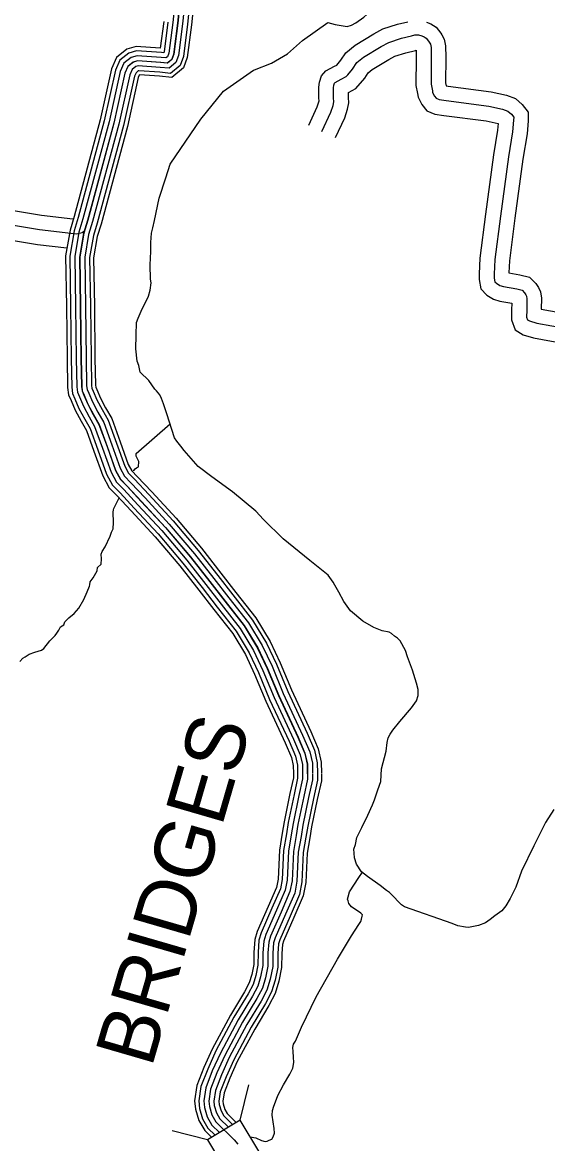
# Model space of a CAD drawing. Extents: x 1551132 to 1791609, y 378168 to 563823.
# Drawn here: x 1608508 to 1611785, y 458882 to 465886 of the extents above; entities that cross this region are included whole.
import ezdxf

# ---------------------------------------------------------------- set-up
doc = ezdxf.new("R2010")
doc.units = 0
for name, color, linetype in [('DESIGN - ROW - Right-of-Way and Easement Labels', 7, 'Continuous'), ('DESIGN - TRANSPORTATION - Text', 7, 'Continuous'), ('SURVEY - CONTOURS - Index with Text', 7, 'Continuous'), ('SURVEY - DRAINAGE - Storm Sewer', 7, 'Continuous'), ('SURVEY - PROPERTY - Owners', 7, 'Continuous')]:
    doc.layers.add(name, color=color, linetype=linetype)

msp = doc.modelspace()

# ---------------------------------------------------------------- linework, layer by layer
at = {"layer": 'DESIGN - TRANSPORTATION - Text'}
for points in [[(1610413.994, 465885.123), (1610459.91, 465872.831), (1610509.867, 465864.297), (1610533.842, 465860.039), (1610561.933, 465867.764), (1610588.107, 465883.523), (1610638.489, 465919.074), (1610731.362, 466002.293), (1610773.761, 466039.927), (1610789.811, 466068.628), (1610800.26, 466089.762), (1610806.544, 466117.754), (1610796.986, 466163.947), (1610784.011, 466270.3), (1610776.828, 466354.544), (1610772.02, 466476.847), (1610769.878, 466508.873)], [(1609429.834, 464999.641), (1609620.921, 465280.807), (1609763.484, 465455.828), (1609948.913, 465587.19), (1609956.705, 465589.948), (1610063.177, 465630.933), (1610162.017, 465689.184), (1610255.981, 465773.453), (1610413.994, 465885.123)], [(1610891.605, 460361.513), (1610873.722, 460373.163), (1610855.889, 460391.388), (1610824.198, 460425.789), (1610811.823, 460438.998), (1610798.424, 460450.107), (1610780.524, 460462.315), (1610740.817, 460494.791), (1610661.294, 460549.726), (1610623.57, 460580.177), (1610592.02, 460628.603), (1610580.379, 460666.804), (1610578.671, 460696.888), (1610576.904, 460720.955), (1610587.204, 460750.906), (1610595.645, 460794.907), (1610626.27, 460856.725), (1610663.052, 460934.502), (1610691.693, 460998.337), (1610705.86, 461028.98), (1610726.634, 461092.173), (1610745.15, 461144.091), (1610747.934, 461224.227), (1610777.025, 461334.146), (1610783.558, 461388.198), (1610790.849, 461417.773), (1610802.074, 461440.107), (1610820.324, 461463.975), (1610862.898, 461519.643), (1610935.78, 461605.07), (1610966.229, 461648.846), (1610976.545, 461680.805), (1610976.72, 461698.839), (1610976.92, 461718.881), (1610967.304, 461759.057), (1610942.071, 461839.485), (1610910.855, 461921.978), (1610899.239, 461962.188), (1610865.806, 462022.656), (1610847.949, 462038.873), (1610830.074, 462053.09), (1610810.216, 462069.324), (1610796.291, 462077.482), (1610752.342, 462085.958), (1610700.502, 462106.533), (1610632.837, 462145.317), (1610555.414, 462210.252), (1610513.956, 462268.795), (1610482.507, 462327.247), (1610456.9, 462369.598), (1610447.091, 462389.74), (1610415.484, 462432.15), (1610302.312, 462525.519), (1610135.507, 462659.514), (1610012.61, 462781.034), (1609965.086, 462833.635), (1609818.148, 462953.405), (1609688.976, 463046.932), (1609603.67, 463111.217), (1609516.455, 463211.053), (1609496.714, 463239.312), (1609470.998, 463269.646), (1609457.199, 463291.83), (1609408.617, 463440.642), (1609389.217, 463502.969), (1609375.534, 463537.178), (1609365.751, 463559.328), (1609343.985, 463585.604), (1609334.077, 463595.729), (1609296.569, 463648.231), (1609243.046, 463700.89), (1609233.446, 463743.075), (1609223.696, 463769.234), (1609216.455, 463847.469), (1609217.271, 463931.63), (1609220.055, 464011.765), (1609230.321, 464037.716), (1609254.921, 464097.584), (1609277.362, 464141.444), (1609293.703, 464175.344), (1609305.828, 464214.304), (1609310.536, 464259.347), (1609306.744, 464281.431), (1609305.628, 464371.625), (1609308.453, 464455.768), (1609308.995, 464511.878), (1609313.569, 464569.955), (1609321.886, 464601.939), (1609332.344, 464647.923), (1609361.727, 464787.91), (1609403.001, 464915.747), (1609429.834, 464999.641)], [(1609198.355, 463089.241), (1609204.704, 463089.158), (1609210.813, 463097.1), (1609218.904, 463103), (1609233.02, 463110.833), (1609233.429, 463142.901), (1609221.754, 463169.126), (1609217.854, 463177.202), (1609217.954, 463185.219), (1609218.062, 463193.235), (1609429.066, 463378.015)], [(1608929.152, 462373.114), (1608931.394, 462391.131), (1608949.743, 462416.94), (1608974.334, 462460.716), (1608976.601, 462480.742), (1608998.909, 462502.492), (1609001.317, 462534.535), (1608999.709, 462564.636), (1609005.917, 462580.586), (1609024.325, 462610.412), (1609055.208, 462676.155), (1609063.549, 462702.114), (1609073.824, 462722.023), (1609076.341, 462762.082), (1609075.166, 462826.259), (1609075.349, 462840.293), (1609077.474, 462850.293), (1609111.598, 462916.02)], [(1608492.462, 461893.834), (1608510.737, 461913.635), (1608524.878, 461923.469), (1608549.111, 461939.177), (1608585.327, 461952.728), (1608627.526, 461964.178), (1608641.675, 461974.012), (1608678.358, 462023.638), (1608712.807, 462055.255), (1608723.023, 462071.156), (1608735.265, 462089.031), (1608745.556, 462110.949), (1608765.739, 462122.707), (1608771.972, 462140.666), (1608798.338, 462166.375), (1608830.729, 462194.001), (1608859.204, 462227.702), (1608891.928, 462281.386), (1608912.569, 462329.229), (1608927.052, 462365.122), (1608929.152, 462373.114)], [(1611824.933, 460969.096), (1611772.101, 460887.477), (1611698.636, 460741.931), (1611623.046, 460584.386), (1611586.047, 460484.566), (1611551.323, 460412.773), (1611524.857, 460366.955), (1611500.549, 460337.146), (1611456.208, 460305.537), (1611426.326, 460281.369), (1611397.743, 460262.052), (1611353.544, 460244.468), (1611313.436, 460236.868), (1611291.387, 460233.093), (1611273.379, 460233.276), (1611225.422, 460241.793), (1611189.539, 460256.193), (1610891.605, 460361.513)], [(1609929.993, 458923.733), (1609963.517, 458917.891), (1609999.35, 458901.366), (1610021.891, 458894.682), (1610035.332, 458896.874), (1610047.424, 458902.724), (1610065.173, 458910.341), (1610071.732, 458924.45), (1610080.048, 458948.392), (1610078.415, 458976.484), (1610065.482, 459060.87), (1610067.848, 459088.904), (1610076.215, 459116.863), (1610086.565, 459142.789), (1610101.089, 459182.69), (1610138.005, 459250.358), (1610176.896, 459315.993), (1610195.412, 459353.836), (1610201.879, 459389.837), (1610200.287, 459421.938), (1610196.754, 459458.08), (1610195.062, 459482.156), (1610199.346, 459504.157), (1610211.595, 459522.032), (1610248.769, 459609.751), (1610341.317, 459798.964), (1610474.498, 460033.746), (1610562.496, 460180.916), (1610607.445, 460250.485), (1610619.719, 460270.368), (1610623.903, 460284.344), (1610628.136, 460302.328), (1610630.269, 460312.328), (1610620.386, 460322.487), (1610560.821, 460361.387), (1610545.055, 460381.655), (1610541.288, 460399.747), (1610537.413, 460409.822), (1610541.596, 460423.806), (1610550.021, 460455.765), (1610607.237, 460545.217), (1610630.161, 460578.685)]]:
    msp.add_lwpolyline(points, dxfattribs=at)
at = {"layer": 'SURVEY - CONTOURS - Index with Text'}
for points in [[(1609494.033, 466348.651), (1609445.909, 465884.881), (1609421.809, 465694.651), (1609413.451, 465671.942), (1609403.676, 465663.9), (1609374.01, 465667.133), (1609223.656, 465677.542), (1609186.298, 465666.6), (1609141.182, 465630.474), (1609118.258, 465578.873), (1609049.109, 465264.614), (1608885.763, 464658.723), (1608860.263, 464575.855), (1608834.389, 464423.776), (1608839.155, 464111.426), (1608842.913, 463786.592), (1608846.688, 463610.346), (1608851.13, 463576.095), (1608864.479, 463546.119), (1608888.27, 463488.535), (1608924.411, 463422.266), (1608958.552, 463361.648), (1609007.934, 463227.236), (1609060.899, 463075.949), (1609095.524, 463013.464), (1609139.723, 462968.08), (1609228.412, 462872.952), (1609378.133, 462711.115), (1609533.255, 462527.577), (1609653.135, 462374.106), (1609747.774, 462252.553), (1609866.913, 462100.024), (1609949.536, 461963.479), (1610009.001, 461838.517), (1610078.9, 461669.338), (1610199.838, 461408.998), (1610241.346, 461311.212), (1610255.145, 461250.827), (1610255.579, 461195.584)], [(1609523.716, 466344.718), (1609475.533, 465880.389), (1609450.942, 465686.309), (1609438.467, 465652.408), (1609412.118, 465630.724), (1609370.085, 465635.307), (1609225.872, 465645.291), (1609199.714, 465637.632), (1609165.274, 465610.048), (1609146.682, 465568.206), (1609078.05, 465256.306), (1608914.379, 464649.19), (1608889.313, 464567.721), (1608864.255, 464420.451), (1608868.98, 464110.901), (1608872.738, 463786.159), (1608876.471, 463611.738), (1608880.112, 463583.629), (1608891.795, 463557.411), (1608915.111, 463500.968), (1608950.352, 463436.35), (1608985.61, 463373.74), (1609035.942, 463236.761), (1609088.115, 463087.733), (1609119.448, 463031.181), (1609160.989, 462988.53), (1609249.953, 462893.111), (1609400.183, 462730.715), (1609556.137, 462546.194), (1609676.401, 462392.232), (1609771.041, 462270.678), (1609891.304, 462116.708), (1609975.686, 461977.263), (1610036.167, 461850.168), (1610106.116, 461680.855), (1610226.996, 461420.648), (1610269.778, 461319.854), (1610284.945, 461253.502), (1610285.428, 461191.826)], [(1609524.891, 466345.659), (1609476.708, 465881.331), (1609452.117, 465687.251), (1609439.642, 465653.35), (1609413.293, 465631.666), (1609371.26, 465636.249), (1609227.047, 465646.233), (1609200.889, 465638.574), (1609166.449, 465610.99), (1609147.857, 465569.147), (1609079.225, 465257.247), (1608915.554, 464650.132), (1608890.488, 464568.663), (1608865.43, 464421.392), (1608870.155, 464111.843), (1608873.913, 463787.101), (1608877.646, 463612.68), (1608881.287, 463584.57), (1608892.97, 463558.353), (1608916.286, 463501.91), (1608951.527, 463437.292), (1608986.785, 463374.682), (1609037.117, 463237.703), (1609089.29, 463088.674), (1609120.623, 463032.123), (1609162.164, 462989.472), (1609251.128, 462894.053), (1609401.358, 462731.657), (1609557.312, 462547.135), (1609677.576, 462393.173), (1609772.216, 462271.62), (1609892.479, 462117.65), (1609976.861, 461978.204), (1610037.342, 461851.109), (1610107.291, 461681.797), (1610228.171, 461421.59), (1610270.953, 461320.796), (1610286.12, 461254.444), (1610286.869, 461158.233), (1610263.403, 461050.322), (1610227.046, 460876.451), (1610216.104, 460806.449), (1610198.755, 460706.471), (1610190.355, 460524.2), (1610177.43, 460456.231), (1610121.631, 460328.72), (1610055.499, 460177.299), (1610045.008, 460141.373), (1610040.1, 460073.288), (1610039.025, 459991.128), (1610024.025, 459917.176), (1610005.142, 459853.299), (1609970.201, 459787.639), (1609882.078, 459640.527), (1609771.106, 459433.604), (1609721.557, 459324.043), (1609682.141, 459222.366), (1609671.141, 459148.355), (1609674.708, 459114.238), (1609690.057, 459061.92), (1609715.54, 459017.477), (1609828.346, 458905.699), (1609852.053, 458879.315)], [(1609524.891, 466345.659), (1609476.708, 465881.331), (1609452.117, 465687.251), (1609439.642, 465653.35), (1609413.293, 465631.666), (1609371.26, 465636.249), (1609227.047, 465646.233), (1609200.889, 465638.574), (1609166.449, 465610.99), (1609147.857, 465569.147), (1609079.225, 465257.247), (1608915.554, 464650.132), (1608890.488, 464568.663), (1608865.43, 464421.392), (1608870.155, 464111.843), (1608873.913, 463787.101), (1608877.646, 463612.68), (1608881.287, 463584.57), (1608892.97, 463558.353), (1608916.286, 463501.91), (1608951.527, 463437.292), (1608986.785, 463374.682), (1609037.117, 463237.703), (1609089.29, 463088.674), (1609120.623, 463032.123), (1609162.164, 462989.472), (1609251.128, 462894.053), (1609401.358, 462731.657), (1609557.312, 462547.135), (1609677.576, 462393.173), (1609772.216, 462271.62), (1609892.479, 462117.65), (1609976.861, 461978.204), (1610037.342, 461851.109), (1610107.291, 461681.797), (1610228.171, 461421.59), (1610270.953, 461320.796), (1610286.12, 461254.444), (1610286.578, 461195.826)], [(1609524.891, 466345.659), (1609476.708, 465881.331), (1609452.117, 465687.251), (1609439.642, 465653.35), (1609413.293, 465631.666), (1609371.26, 465636.249), (1609227.047, 465646.233), (1609200.889, 465638.574), (1609166.449, 465610.99), (1609147.857, 465569.147), (1609079.225, 465257.247), (1608915.554, 464650.132), (1608890.488, 464568.663), (1608865.43, 464421.392), (1608870.155, 464111.843), (1608873.913, 463787.101), (1608877.646, 463612.68), (1608881.287, 463584.57), (1608892.97, 463558.353), (1608916.286, 463501.91), (1608951.527, 463437.292), (1608986.785, 463374.682), (1609037.117, 463237.703), (1609089.29, 463088.674), (1609120.623, 463032.123), (1609162.164, 462989.472), (1609251.128, 462894.053), (1609401.358, 462731.657), (1609557.312, 462547.135), (1609677.576, 462393.173), (1609772.216, 462271.62), (1609892.479, 462117.65), (1609976.861, 461978.204), (1610037.342, 461851.109), (1610107.291, 461681.797), (1610228.171, 461421.59), (1610270.953, 461320.796), (1610286.12, 461254.444), (1610286.578, 461195.826)], [(1609555.748, 466342.668), (1609507.507, 465877.781), (1609482.424, 465679.85), (1609465.833, 465634.758), (1609422.909, 465599.432), (1609368.51, 465605.365), (1609230.439, 465614.924), (1609215.481, 465610.548), (1609191.715, 465591.506), (1609177.457, 465559.422), (1609109.341, 465249.881), (1608945.345, 464641.54), (1608920.712, 464561.471), (1608896.471, 464419.009), (1608901.154, 464112.259), (1608904.912, 463787.609), (1608908.603, 463615.013), (1608911.445, 463593.046), (1608921.461, 463570.587), (1608944.302, 463515.285), (1608978.643, 463452.317), (1609015.017, 463387.715), (1609066.299, 463248.17), (1609117.681, 463101.4), (1609145.722, 463050.782), (1609184.605, 463010.864), (1609273.844, 462915.153), (1609424.582, 462752.199), (1609581.37, 462566.694), (1609702.017, 462412.24), (1609796.657, 462290.687), (1609918.045, 462135.275), (1610004.185, 461992.93), (1610065.683, 461863.701), (1610135.682, 461694.255), (1610256.504, 461434.182), (1610300.561, 461330.379), (1610317.094, 461258.061), (1610317.577, 461196.067)], [(1609586.597, 466339.676), (1609538.307, 465874.23), (1609512.74, 465672.459), (1609492.016, 465616.157), (1609432.526, 465567.197), (1609365.76, 465574.481), (1609233.83, 465583.614), (1609230.072, 465582.514), (1609216.981, 465572.031), (1609207.056, 465549.697), (1609139.466, 465242.505), (1608975.127, 464632.939), (1608950.928, 464554.287), (1608927.512, 464416.625), (1608932.145, 464112.676), (1608935.903, 463788.126), (1608939.561, 463617.338), (1608941.611, 463601.529), (1608949.944, 463582.812), (1608972.31, 463528.669), (1609005.759, 463467.351), (1609043.258, 463400.757), (1609095.474, 463258.637), (1609146.072, 463114.125), (1609170.83, 463069.432), (1609207.046, 463032.248), (1609296.552, 462936.245), (1609447.815, 462772.741), (1609605.436, 462586.245), (1609726.467, 462431.299), (1609821.106, 462309.746), (1609943.611, 462152.909), (1610031.509, 462007.647), (1610094.024, 461876.285), (1610164.081, 461706.706), (1610284.836, 461446.774), (1610330.169, 461339.963), (1610348.06, 461261.677), (1610348.576, 461196.309)], [(1609611.205, 466337.293), (1609562.856, 465871.405), (1609536.907, 465666.558), (1609512.899, 465601.332), (1609440.192, 465541.497), (1609363.561, 465549.855), (1609239.555, 465558.439), (1609237.122, 465556.497), (1609230.664, 465541.947), (1609163.482, 465236.63), (1608998.885, 464626.089), (1608975.027, 464548.554), (1608952.253, 464414.725), (1608956.861, 464113.009), (1608960.619, 463788.534), (1608964.244, 463619.196), (1608965.652, 463608.288), (1608972.66, 463592.562), (1608994.651, 463539.336), (1609027.375, 463479.334), (1609065.766, 463411.149), (1609118.74, 463266.987), (1609168.705, 463124.267), (1609190.846, 463084.308), (1609224.946, 463049.298), (1609314.668, 462953.071), (1609466.331, 462789.117), (1609624.619, 462601.837), (1609745.958, 462446.5), (1609840.597, 462324.947), (1609963.994, 462166.968), (1610053.292, 462019.389), (1610116.616, 461886.319), (1610186.722, 461716.639), (1610307.428, 461456.808), (1610353.776, 461347.605), (1610372.759, 461264.561), (1610373.292, 461196.501)], [(1609389.568, 465891.372), (1609368.402, 465724.376), (1609217.456, 465734.827), (1609159.599, 465717.885), (1609094.959, 465666.116), (1609064.101, 465596.665), (1608994.002, 465278.098), (1608831.264, 464674.457), (1608804.973, 464589.005), (1608777.599, 464428.134), (1608782.448, 464110.667), (1608786.206, 463785.651), (1608790.056, 463606.088), (1608795.948, 463560.578), (1608812.364, 463523.744), (1608837.022, 463464.051), (1608874.804, 463394.765), (1608906.887, 463337.797), (1608954.552, 463208.077), (1609008.959, 463052.665), (1609049.591, 462979.33), (1609098.665, 462928.953), (1609186.855, 462834.359), (1609335.634, 462673.53), (1609489.231, 462491.801), (1609608.411, 462339.23), (1609703.051, 462217.677), (1609820.139, 462067.765), (1609899.546, 461936.545), (1609957.153, 461815.492), (1610026.943, 461646.554), (1610148.006, 461385.964), (1610187.172, 461293.67), (1610198.48, 461244.21), (1610198.863, 461195.142)], [(1609415.11, 465888.431), (1609391.493, 465702.043), (1609389.502, 465696.626), (1609376.76, 465698.017), (1609220.264, 465708.851), (1609171.707, 465694.634), (1609115.916, 465649.949), (1609088.659, 465588.598), (1609018.985, 465271.989), (1608855.98, 464667.324), (1608830.047, 464583.038), (1608803.348, 464426.159), (1608808.164, 464111.009), (1608811.922, 463786.076), (1608815.731, 463608.021), (1608820.964, 463567.612), (1608835.997, 463533.894), (1608860.263, 463475.151), (1608897.295, 463407.232), (1608930.311, 463348.606), (1608978.76, 463216.769), (1609032.508, 463063.224), (1609070.416, 462994.814), (1609117.281, 462946.696), (1609205.704, 462851.86), (1609354.901, 462690.572), (1609509.189, 462508.026), (1609628.686, 462355.047), (1609723.325, 462233.494), (1609841.347, 462082.39), (1609922.212, 461948.762), (1609980.66, 461825.934), (1610050.5, 461656.888), (1610171.506, 461396.406), (1610211.738, 461301.628), (1610224.179, 461247.21), (1610224.579, 461195.342)], [(1610198.863, 461195.442), (1610199.08, 461167.325), (1610177.614, 461068.622), (1610140.731, 460892.209), (1610129.556, 460820.724), (1610111.39, 460716.03), (1610103.023, 460534.467), (1610093.107, 460482.34), (1610041.258, 460363.862), (1609972.876, 460207.275), (1609958.193, 460156.998), (1609952.427, 460077.021), (1609951.427, 460000.503), (1609938.819, 459938.368), (1609923.544, 459886.675), (1609893.811, 459830.807), (1609805.763, 459683.819), (1609692.407, 459472.455), (1609640.642, 459357.994), (1609596.818, 459244.941), (1609582.751, 459150.272), (1609588.301, 459097.187), (1609608.809, 459027.277), (1609645.358, 458963.534), (1609687.724, 458921.558)], [(1610224.571, 461196.642), (1610224.821, 461164.658), (1610202.771, 461063.256), (1610166.039, 460887.593), (1610154.931, 460816.541), (1610136.998, 460713.23), (1610128.623, 460531.458), (1610117.831, 460474.682), (1610064.824, 460353.554), (1609997.101, 460198.483), (1609983.643, 460152.415), (1609978.134, 460075.921), (1609977.109, 459997.753), (1609963.801, 459932.159), (1609947.468, 459876.891), (1609916.211, 459818.156), (1609828.138, 459671.127), (1609715.482, 459461.064), (1609664.366, 459348.044), (1609621.834, 459238.324), (1609608.659, 459149.714), (1609613.634, 459102.187), (1609632.625, 459037.436), (1609665.933, 458979.351), (1609711.407, 458934.291)], [(1610255.57, 461196.634), (1610255.845, 461161.441), (1610233.087, 461056.789), (1610196.538, 460882.017), (1610185.513, 460811.491), (1610167.88, 460709.846), (1610159.489, 460527.825), (1610147.631, 460465.457), (1610093.232, 460341.137), (1610026.3, 460187.891), (1610014.325, 460146.898), (1610009.117, 460074.605), (1610008.067, 459994.444), (1609993.917, 459924.667), (1609976.301, 459865.091), (1609943.202, 459802.898), (1609855.104, 459655.827), (1609743.29, 459447.33), (1609692.957, 459336.044), (1609651.983, 459230.349), (1609639.9, 459149.03), (1609644.167, 459108.213), (1609661.341, 459049.678), (1609690.74, 458998.41), (1609738.589, 458951)], [(1610286.611, 461191.826), (1610286.869, 461158.233), (1610263.403, 461050.322), (1610227.046, 460876.451), (1610216.104, 460806.449), (1610198.755, 460706.471), (1610190.355, 460524.2), (1610177.43, 460456.231), (1610121.631, 460328.72), (1610055.499, 460177.299), (1610045.008, 460141.373), (1610040.1, 460073.288), (1610039.025, 459991.128), (1610024.025, 459917.176), (1610005.142, 459853.299), (1609970.201, 459787.639), (1609882.078, 459640.527), (1609771.106, 459433.604), (1609721.557, 459324.043), (1609682.141, 459222.366), (1609671.141, 459148.355), (1609674.708, 459114.238), (1609690.057, 459061.92), (1609715.54, 459017.477), (1609765.297, 458968.176)], [(1610317.602, 461193.001), (1610317.894, 461155.025), (1610293.719, 461043.855), (1610257.553, 460870.884), (1610246.695, 460801.407), (1610229.629, 460703.096), (1610221.221, 460520.575), (1610207.229, 460447.006), (1610150.031, 460316.303), (1610084.699, 460166.707), (1610075.69, 460135.848), (1610071.082, 460071.971), (1610069.982, 459987.811), (1610054.133, 459909.684), (1610033.983, 459841.507), (1609997.2, 459772.38), (1609909.052, 459625.226), (1609798.922, 459419.879), (1609750.156, 459312.043), (1609712.298, 459214.382), (1609702.382, 459147.68), (1609705.249, 459120.263), (1609718.773, 459074.162), (1609740.339, 459036.544), (1609792.896, 458984.468)], [(1610348.576, 461195.434), (1610348.918, 461151.808), (1610324.035, 461037.388), (1610288.053, 460865.309), (1610277.278, 460796.357), (1610260.511, 460699.713), (1610252.087, 460516.941), (1610237.029, 460437.781), (1610178.438, 460303.886), (1610113.898, 460156.115), (1610106.373, 460130.331), (1610102.065, 460070.655), (1610100.94, 459984.502), (1610084.248, 459902.192), (1610062.816, 459829.707), (1610024.191, 459757.121), (1609936.018, 459609.926), (1609826.729, 459406.145), (1609778.747, 459300.043), (1609742.448, 459206.407), (1609733.623, 459146.997), (1609735.781, 459126.288), (1609747.489, 459086.404), (1609765.147, 459055.603), (1609820.954, 459000.302)], [(1610373.317, 461193.026), (1610373.659, 461149.25), (1610348.21, 461032.23), (1610312.377, 460860.867), (1610301.669, 460792.34), (1610285.128, 460697.021), (1610276.694, 460514.05), (1610260.795, 460430.422), (1610201.088, 460293.986), (1610137.181, 460147.665), (1610130.831, 460125.931), (1610126.773, 460069.596), (1610125.623, 459981.861), (1610108.256, 459896.225), (1610085.815, 459820.306), (1610045.716, 459744.963), (1609957.526, 459597.726), (1609848.912, 459395.204), (1609801.546, 459290.476), (1609766.489, 459200.04), (1609758.522, 459146.455), (1609760.131, 459131.088), (1609770.38, 459096.171), (1609784.922, 459070.803), (1609842.112, 459014.135)]]:
    msp.add_lwpolyline(points, dxfattribs=at)
at = {"layer": 'SURVEY - DRAINAGE - Storm Sewer'}
for p, q in [((1609866.875, 459028.783), (1609921.828, 459249.143)), ((1609663.211, 458906.394), (1609442.826, 458961.339))]:
    msp.add_line(p, q, dxfattribs=at)
msp.add_lwpolyline([(1609785.583, 458702.747), (1609989.255, 458825.11), (1609866.875, 459028.783), (1609663.211, 458906.394)], close=True, dxfattribs=at)
at = {"layer": 'SURVEY - PROPERTY - Owners'}
for points in [[(1610294.397, 465243.306), (1610347.479, 465358.993), (1610358.254, 465390.535), (1610359.12, 465395.143), (1610358.087, 465412.394), (1610358.312, 465482.304), (1610361.487, 465513.68), (1610374.095, 465551.539), (1610401.869, 465584.023), (1610455.635, 465611.808), (1610469.868, 465619.258), (1610495.367, 465649.4), (1610526.658, 465696.785), (1610584.732, 465743.086), (1610701.879, 465814.28), (1610757.678, 465845.264), (1610849.367, 465874.281), (1610912.608, 465890.082)], [(1611029.88, 465887.94), (1611057.054, 465876.781), (1611089.828, 465856.239), (1611118.903, 465819.388), (1611125.328, 465807.421), (1611140.286, 465781.596), (1611148.46, 465739.045), (1611150.202, 465665.893), (1611149.019, 465508.63), (1611152.51, 465489.513), (1611164.743, 465487.521), (1611433.32, 465452.996), (1611529.093, 465432.137), (1611585.95, 465411.536), (1611627.041, 465373.577), (1611664.548, 465324.509), (1611664.156, 465271.716), (1611656.981, 465190.681), (1611631.424, 465032.335), (1611580.775, 464663.367), (1611547.184, 464396.81), (1611543.375, 464322.125), (1611612.84, 464309.966), (1611672.664, 464294.499), (1611712.496, 464254.015), (1611728.446, 464229.664), (1611741.054, 464203.905), (1611746.954, 464164.279), (1611745.595, 464094.944), (1611919.375, 464063.585)], [(1610376.837, 465205.472), (1610431.835, 465325.333), (1610446.177, 465367.326), (1610450.343, 465389.343), (1610448.802, 465414.977), (1610449.002, 465477.579), (1610450.718, 465494.546), (1610454.552, 465506.055), (1610459.276, 465511.58), (1610497.492, 465531.33), (1610527.658, 465547.123), (1610537.766, 465559.073), (1610568.091, 465594.924), (1610594.432, 465634.808), (1610636.764, 465668.559), (1610747.461, 465735.836), (1610793.735, 465761.528), (1610874.067, 465786.954), (1610936.29, 465802.496), (1610956.373, 465808.346), (1610979.506, 465807.788), (1611000.406, 465801.979), (1611015.447, 465795.804), (1611028.347, 465787.721), (1611042.763, 465769.445), (1611046.113, 465763.212), (1611054.104, 465749.411), (1611057.962, 465729.336), (1611059.487, 465665.159), (1611058.254, 465500.755), (1611065.954, 465458.587), (1611067.879, 465448.545), (1611079.72, 465424.386), (1611089.645, 465412.278), (1611107.686, 465404.919), (1611151.652, 465397.744), (1611417.862, 465363.527), (1611503.877, 465344.793), (1611537.843, 465332.484), (1611559.734, 465312.259), (1611573.617, 465294.1), (1611573.483, 465276.058), (1611566.917, 465201.923), (1611541.709, 465045.735), (1611490.843, 464675.209), (1611456.769, 464404.802), (1611452.069, 464312.608), (1611451.886, 464288.549), (1611455.727, 464266.456), (1611465.669, 464256.356), (1611487.443, 464242.806), (1611509.601, 464235.947), (1611593.632, 464221.239), (1611625.632, 464212.963), (1611641.54, 464196.796), (1611649.464, 464184.696), (1611653.406, 464176.646), (1611656.114, 464158.445), (1611654.747, 464088.419), (1611654.422, 464044.309), (1611660.314, 464028.217), (1611671.447, 464021.359), (1611718.263, 464007.7), (1611904.342, 463974.124)], [(1610462.534, 465166.146), (1610519.525, 465290.341), (1610537.574, 465343.201), (1610545.166, 465383.318), (1610543.099, 465417.661), (1610543.199, 465448.828), (1610587.732, 465472.137), (1610643.689, 465538.297), (1610664.88, 465570.382), (1610690.854, 465591.09), (1610794.852, 465654.292), (1610831.218, 465674.484), (1610899.741, 465696.177), (1610960.906, 465711.452), (1610964.048, 465712.369), (1610965.19, 465664.393), (1610963.898, 465492.563), (1610973.273, 465441.245), (1610977.656, 465418.386), (1610999.864, 465373.068), (1611031.888, 465334.001), (1611081.962, 465313.575), (1611138.044, 465304.425), (1611401.787, 465270.524), (1611476.886, 465254.166), (1611473.294, 465213.606), (1611448.445, 465059.66), (1611397.362, 464687.517), (1611362.78, 464413.11), (1611357.796, 464315.366), (1611357.538, 464280.765), (1611367.879, 464221.297), (1611406.337, 464182.221), (1611447.952, 464156.32), (1611487.443, 464144.095), (1611561.275, 464131.178), (1611560.466, 464089.685), (1611560.008, 464027.925), (1611583.016, 463965.09), (1611632.823, 463934.398), (1611696.63, 463915.789), (1611888.717, 463881.13)], [(1603920.738, 465291.287), (1604560.948, 465214.002), (1605027.804, 465156.059), (1605710.121, 465066.399), (1606306.44, 464995.464), (1606931.359, 464916.212), (1607549.994, 464837.036), (1608226.27, 464749.175), (1608627.711, 464681.916), (1608822.564, 464659.99)], [(1603909.372, 465201.293), (1604549.923, 465123.966), (1605016.312, 465066.082), (1605698.855, 464976.388), (1606295.374, 464905.428), (1606919.892, 464826.227), (1607538.395, 464747.067), (1608212.929, 464659.44), (1608615.136, 464592.047), (1608845.355, 464566.138), (1608881.471, 464573.863), (1608894.621, 464584.455)], [(1603897.555, 465107.74), (1604538.465, 465030.372), (1605004.363, 464972.546), (1605687.146, 464882.819), (1606283.874, 464811.834), (1606907.976, 464732.691), (1607526.336, 464653.547), (1608199.062, 464566.154), (1608602.061, 464498.627), (1608784.157, 464478.135)]]:
    msp.add_lwpolyline(points, dxfattribs=at)

# ---------------------------------------------------------------- texts
at = {"layer": 'DESIGN - ROW - Right-of-Way and Easement Labels'}
msp.add_text('BRIDGES', height=370.0083, rotation=73.7946278, dxfattribs=at).set_placement((1609313.391, 459350.177))

doc.saveas('drawing.dxf')
